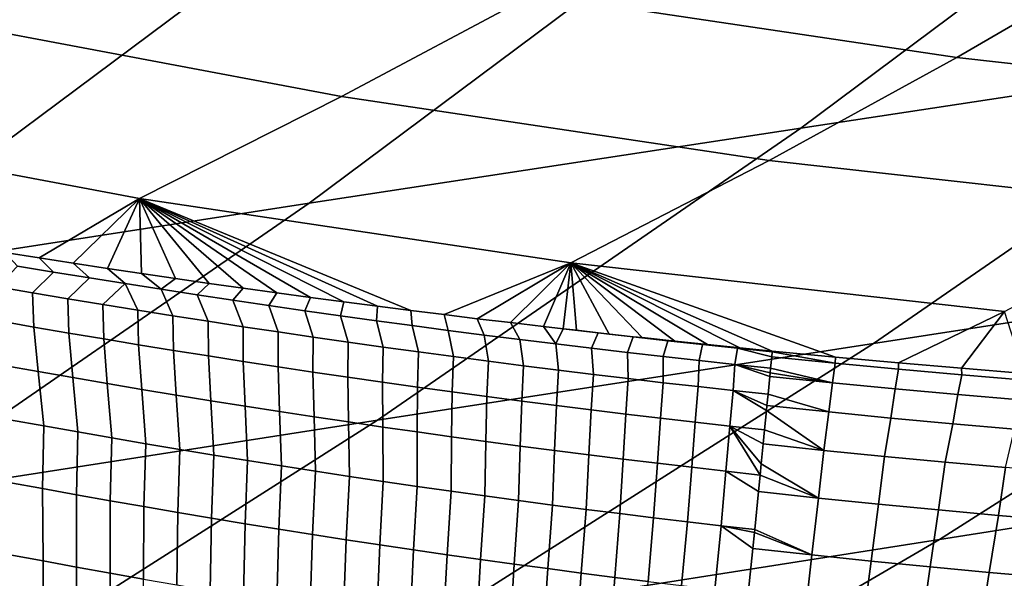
# Model space of a CAD drawing. Header units: metres. Extents: x -240 to 45, y -77 to 27.
# Tile 836 of 1056: x 18.91 to 20.72, y -22.22 to -21.19. Entities that reach past the tile are written whole.
import ezdxf

# ---------------------------------------------------------------- set-up
doc = ezdxf.new("R2010")
doc.units = ezdxf.units.M
doc.layers.add('solid_102011X2', color=7, linetype='CONTINUOUS')

msp = doc.modelspace()

# ---------------------------------------------------------------- linework, layer by layer
at = {"layer": 'solid_102011X2'}
for points in [[(20.063084, -20.491983, 12.924039), (19.316034, -21.094751, 13.100678), (18.439659, -21.230452, 8.930406), (19.191904, -20.623755, 8.754582)], [(19.191904, -20.623755, 8.754582), (18.439659, -21.230452, 8.930406), (17.582474, -21.366814, 4.7774), (18.340158, -20.75614, 4.603336)], [(22.00758, -20.691265, 25.721628), (21.253849, -21.254093, 25.900143), (20.346981, -21.39163, 21.67609), (21.10531, -20.825195, 21.4956)], [(21.10531, -20.825195, 21.4956), (20.346981, -21.39163, 21.67609), (19.443178, -21.529757, 17.47039), (20.206356, -20.959679, 17.288845)], [(20.959274, -21.071775, 144.282913), (20.187714, -20.956055, 144.335159), (19.854694, -21.145054, 140.062393), (20.633511, -21.26182, 140.006149)], [(20.206356, -20.959679, 17.288845), (19.443178, -21.529757, 17.47039), (18.547756, -21.668516, 13.282338), (19.316034, -21.094751, 13.100678)], [(19.854694, -21.145054, 140.062393), (19.080704, -20.999401, 140.118301), (18.721338, -21.186489, 135.851486), (19.502504, -21.333441, 135.791489)], [(21.734558, -21.158728, 144.230423), (20.959274, -21.071775, 144.282913), (20.633511, -21.26182, 140.006149), (21.41608, -21.34956, 139.949615)], [(19.316034, -21.094751, 13.100678), (18.547756, -21.668516, 13.282338), (17.666029, -21.807951, 9.111229), (18.439659, -21.230452, 8.930406)], [(22.158363, -21.117105, 30.143185), (21.38937, -21.64743, 30.323423), (20.480375, -21.787792, 26.083336), (21.253849, -21.254093, 25.900143)], [(20.633511, -21.26182, 140.006149), (19.854694, -21.145054, 140.062393), (19.502504, -21.333441, 135.791489), (20.288538, -21.451248, 135.731125)], [(19.502504, -21.333441, 135.791489), (18.721338, -21.186489, 135.851486), (18.342663, -21.37265, 131.586639), (19.130943, -21.520889, 131.522446)], [(21.253849, -21.254093, 25.900143), (20.480375, -21.787792, 26.083336), (19.568779, -21.928734, 21.861311), (20.346981, -21.39163, 21.67609)], [(21.41608, -21.34956, 139.949615), (20.633511, -21.26182, 140.006149), (20.288538, -21.451248, 135.731125), (21.078362, -21.53977, 135.670456)], [(20.288538, -21.451248, 135.731125), (19.502504, -21.333441, 135.791489), (19.130943, -21.520889, 131.522446), (19.924135, -21.639729, 131.457855)], [(18.342663, -21.37265, 131.586639), (18.883528, -21.620625, 129.126343), (18.946581, -21.630543, 129.133392), (19.130943, -21.520889, 131.522446)], [(20.346981, -21.39163, 21.67609), (19.568779, -21.928734, 21.861311), (18.659994, -22.070305, 17.656694), (19.443178, -21.529757, 17.47039)], [(21.078362, -21.53977, 135.670456), (20.288538, -21.451248, 135.731125), (19.924135, -21.639729, 131.457855), (20.721153, -21.729027, 131.392944)], [(22.29022, -21.507601, 34.582142), (21.507042, -22.005186, 34.762775), (20.601839, -22.148169, 30.508007), (21.38937, -21.64743, 30.323423)], [(19.443178, -21.529757, 17.47039), (18.659994, -22.070305, 17.656694), (17.759331, -22.212551, 13.468763), (18.547756, -21.668516, 13.282338)], [(19.130943, -21.520889, 131.522446), (18.946581, -21.630543, 129.133392), (19.009485, -21.640268, 129.140198)], [(19.130943, -21.520889, 131.522446), (19.009485, -21.640268, 129.140198), (19.072231, -21.649797, 129.14679)], [(19.130943, -21.520889, 131.522446), (19.072231, -21.649797, 129.14679), (19.134819, -21.659134, 129.153152)], [(19.924135, -21.639729, 131.457855), (19.130943, -21.520889, 131.522446), (19.62981, -21.727037, 129.195847), (19.690994, -21.734703, 129.20015)], [(19.130943, -21.520889, 131.522446), (19.568472, -21.719193, 129.19133), (19.62981, -21.727037, 129.195847)], [(19.130943, -21.520889, 131.522446), (19.506981, -21.711168, 129.186554), (19.568472, -21.719193, 129.19133)], [(19.130943, -21.520889, 131.522446), (19.445335, -21.702959, 129.181564), (19.506981, -21.711168, 129.186554)], [(19.130943, -21.520889, 131.522446), (19.383541, -21.694567, 129.176346), (19.445335, -21.702959, 129.181564)], [(19.130943, -21.520889, 131.522446), (19.321592, -21.685991, 129.170883), (19.383541, -21.694567, 129.176346)], [(19.130943, -21.520889, 131.522446), (19.259495, -21.677229, 129.165207), (19.321592, -21.685991, 129.170883)], [(19.130943, -21.520889, 131.522446), (19.197241, -21.668278, 129.159286), (19.259495, -21.677229, 129.165207)], [(19.130943, -21.520889, 131.522446), (19.134819, -21.659134, 129.153152), (19.197241, -21.668278, 129.159286)], [(18.973059, -21.656416, 128.850739), (18.946581, -21.630543, 129.133392), (18.883528, -21.620625, 129.126343), (18.907084, -21.645468, 128.850998)], [(19.03903, -21.667171, 128.850372), (19.009485, -21.640268, 129.140198), (18.946581, -21.630543, 129.133392), (18.973059, -21.656416, 128.850739)], [(19.105001, -21.677731, 128.849899), (19.072231, -21.649797, 129.14679), (19.009485, -21.640268, 129.140198), (19.03903, -21.667171, 128.850372)], [(19.924135, -21.639729, 131.457855), (19.690994, -21.734703, 129.20015), (19.752024, -21.742188, 129.204224)], [(19.924135, -21.639729, 131.457855), (19.752024, -21.742188, 129.204224), (19.812901, -21.749496, 129.208054)], [(19.924135, -21.639729, 131.457855), (19.812901, -21.749496, 129.208054), (19.873621, -21.75663, 129.211655)], [(19.924135, -21.639729, 131.457855), (19.873621, -21.75663, 129.211655), (19.910141, -21.760843, 129.213715)], [(19.924135, -21.639729, 131.457855), (19.910141, -21.760843, 129.213715), (19.934185, -21.763588, 129.215027)], [(20.721153, -21.729027, 131.392944), (19.924135, -21.639729, 131.457855), (20.410305, -21.812847, 129.233536), (20.526272, -21.823385, 129.235825)], [(19.924135, -21.639729, 131.457855), (20.294271, -21.801727, 129.230392), (20.410305, -21.812847, 129.233536)], [(19.924135, -21.639729, 131.457855), (20.234652, -21.795794, 129.228409), (20.294271, -21.801727, 129.230392)], [(19.924135, -21.639729, 131.457855), (20.174875, -21.789692, 129.226196), (20.234652, -21.795794, 129.228409)], [(19.924135, -21.639729, 131.457855), (20.114939, -21.783422, 129.223755), (20.174875, -21.789692, 129.226196)], [(19.924135, -21.639729, 131.457855), (20.054844, -21.776983, 129.221069), (20.114939, -21.783422, 129.223755)], [(20.038292, -21.775705, 129.210159), (20.054844, -21.776983, 129.221069), (19.924135, -21.639729, 131.457855), (19.994593, -21.77037, 129.21817)], [(19.974319, -21.768366, 129.212036), (19.994593, -21.77037, 129.21817), (19.924135, -21.639729, 131.457855), (19.934185, -21.763588, 129.215027)], [(18.870213, -21.683613, 128.475067), (18.934719, -21.69467, 128.474884), (18.973059, -21.656416, 128.850739), (18.907084, -21.645468, 128.850998)], [(18.934719, -21.69467, 128.474884), (18.99922, -21.705536, 128.474609), (19.03903, -21.667171, 128.850372), (18.973059, -21.656416, 128.850739)], [(19.170967, -21.688093, 128.849319), (19.134819, -21.659134, 129.153152), (19.072231, -21.649797, 129.14679), (19.105001, -21.677731, 128.849899)], [(19.170967, -21.688093, 128.849319), (19.197241, -21.668278, 129.159286), (19.134819, -21.659134, 129.153152)], [(21.38937, -21.64743, 30.323423), (20.601839, -22.148169, 30.508007), (19.688257, -22.291706, 26.270945), (20.480375, -21.787792, 26.083336)], [(18.99922, -21.705536, 128.474609), (19.063715, -21.716209, 128.474228), (19.105001, -21.677731, 128.849899), (19.03903, -21.667171, 128.850372)], [(19.063715, -21.716209, 128.474228), (19.128201, -21.72669, 128.473755), (19.105001, -21.677731, 128.849899)], [(19.192678, -21.736975, 128.473175), (19.170967, -21.688093, 128.849319), (19.105001, -21.677731, 128.849899), (19.128201, -21.72669, 128.473755)], [(19.170967, -21.688093, 128.849319), (19.236931, -21.698257, 128.848648), (19.259495, -21.677229, 129.165207), (19.197241, -21.668278, 129.159286)], [(19.236931, -21.698257, 128.848648), (19.302889, -21.70822, 128.847885), (19.321592, -21.685991, 129.170883), (19.259495, -21.677229, 129.165207)], [(18.873032, -21.74642, 128.101501), (18.93718, -21.757647, 128.101364), (18.934719, -21.69467, 128.474884), (18.870213, -21.683613, 128.475067)], [(18.93718, -21.757647, 128.101364), (19.001318, -21.768679, 128.10112), (18.99922, -21.705536, 128.474609), (18.934719, -21.69467, 128.474884)], [(19.257147, -21.747063, 128.472504), (19.236931, -21.698257, 128.848648), (19.170967, -21.688093, 128.849319), (19.192678, -21.736975, 128.473175)], [(19.321606, -21.75695, 128.471725), (19.302889, -21.70822, 128.847885), (19.236931, -21.698257, 128.848648), (19.257147, -21.747063, 128.472504)], [(19.302889, -21.70822, 128.847885), (19.368843, -21.717978, 128.847015), (19.383541, -21.694567, 129.176346), (19.321592, -21.685991, 129.170883)], [(19.368843, -21.717978, 128.847015), (19.434793, -21.727531, 128.846054), (19.445335, -21.702959, 129.181564), (19.383541, -21.694567, 129.176346)], [(19.001318, -21.768679, 128.10112), (19.065447, -21.779512, 128.100769), (19.063715, -21.716209, 128.474228), (18.99922, -21.705536, 128.474609)], [(19.065447, -21.779512, 128.100769), (19.129562, -21.79015, 128.100311), (19.128201, -21.72669, 128.473755), (19.063715, -21.716209, 128.474228)], [(19.386051, -21.766636, 128.470856), (19.368843, -21.717978, 128.847015), (19.302889, -21.70822, 128.847885), (19.321606, -21.75695, 128.471725)], [(19.434793, -21.727531, 128.846054), (19.500734, -21.736879, 128.845001), (19.506981, -21.711168, 129.186554), (19.445335, -21.702959, 129.181564)], [(19.500734, -21.736879, 128.845001), (19.566669, -21.746023, 128.843842), (19.568472, -21.719193, 129.19133), (19.506981, -21.711168, 129.186554)], [(19.129562, -21.79015, 128.100311), (19.193665, -21.800589, 128.099762), (19.192678, -21.736975, 128.473175), (19.128201, -21.72669, 128.473755)], [(19.450485, -21.776119, 128.469894), (19.434793, -21.727531, 128.846054), (19.368843, -21.717978, 128.847015), (19.386051, -21.766636, 128.470856)], [(19.514904, -21.785398, 128.468842), (19.500734, -21.736879, 128.845001), (19.434793, -21.727531, 128.846054), (19.450485, -21.776119, 128.469894)], [(19.566669, -21.746023, 128.843842), (19.632597, -21.754965, 128.84259), (19.62981, -21.727037, 129.195847), (19.568472, -21.719193, 129.19133)], [(19.632597, -21.754965, 128.84259), (19.698515, -21.763702, 128.841217), (19.690994, -21.734703, 129.20015), (19.62981, -21.727037, 129.195847)], [(19.764421, -21.77224, 128.839737), (19.752024, -21.742188, 129.204224), (19.690994, -21.734703, 129.20015), (19.698515, -21.763702, 128.841217)], [(20.721153, -21.729027, 131.392944), (20.526272, -21.823385, 129.235825), (20.642168, -21.833347, 129.237244)], [(20.721153, -21.729027, 131.392944), (20.642168, -21.833347, 129.237244), (20.757992, -21.84273, 129.237823)], [(18.881725, -21.828157, 127.73127), (18.945162, -21.839462, 127.731163), (18.93718, -21.757647, 128.101364), (18.873032, -21.74642, 128.101501)], [(19.193665, -21.800589, 128.099762), (19.257751, -21.810823, 128.099106), (19.257147, -21.747063, 128.472504), (19.192678, -21.736975, 128.473175)], [(19.257751, -21.810823, 128.099106), (19.321821, -21.820856, 128.098358), (19.321606, -21.75695, 128.471725), (19.257147, -21.747063, 128.472504)], [(19.579309, -21.794476, 128.467682), (19.566669, -21.746023, 128.843842), (19.500734, -21.736879, 128.845001), (19.514904, -21.785398, 128.468842)], [(19.643698, -21.803352, 128.466431), (19.632597, -21.754965, 128.84259), (19.566669, -21.746023, 128.843842), (19.579309, -21.794476, 128.467682)], [(19.830317, -21.780575, 128.83815), (19.812901, -21.749496, 129.208054), (19.752024, -21.742188, 129.204224), (19.764421, -21.77224, 128.839737)], [(19.8962, -21.78871, 128.836441), (19.873621, -21.75663, 129.211655), (19.812901, -21.749496, 129.208054), (19.830317, -21.780575, 128.83815)], [(18.945162, -21.839462, 127.731163), (19.008587, -21.850573, 127.730949), (19.001318, -21.768679, 128.10112), (18.93718, -21.757647, 128.101364)], [(19.008587, -21.850573, 127.730949), (19.071997, -21.861485, 127.730629), (19.065447, -21.779512, 128.100769), (19.001318, -21.768679, 128.10112)], [(19.321821, -21.820856, 128.098358), (19.385874, -21.830683, 128.097504), (19.386051, -21.766636, 128.470856), (19.321606, -21.75695, 128.471725)], [(19.385874, -21.830683, 128.097504), (19.449905, -21.8403, 128.096558), (19.450485, -21.776119, 128.469894), (19.386051, -21.766636, 128.470856)], [(19.708069, -21.812027, 128.465057), (19.698515, -21.763702, 128.841217), (19.632597, -21.754965, 128.84259), (19.643698, -21.803352, 128.466431)], [(19.772423, -21.820503, 128.463593), (19.764421, -21.77224, 128.839737), (19.698515, -21.763702, 128.841217), (19.708069, -21.812027, 128.465057)], [(19.8962, -21.78871, 128.836441), (19.910141, -21.760843, 129.213715), (19.873621, -21.75663, 129.211655)], [(19.8962, -21.78871, 128.836441), (19.96207, -21.796646, 128.83461), (19.974319, -21.768366, 129.212036), (19.910141, -21.760843, 129.213715)], [(19.974319, -21.768366, 129.212036), (19.934185, -21.763588, 129.215027), (19.910141, -21.760843, 129.213715)], [(19.96207, -21.796646, 128.83461), (20.027927, -21.804382, 128.832657), (20.038292, -21.775705, 129.210159), (19.974319, -21.768366, 129.212036)], [(19.974319, -21.768366, 129.212036), (20.038292, -21.775705, 129.210159), (19.994593, -21.77037, 129.21817)], [(20.480375, -21.787792, 26.083336), (19.688257, -22.291706, 26.270945), (18.77182, -22.435856, 22.050997), (19.568779, -21.928734, 21.861311)], [(19.071997, -21.861485, 127.730629), (19.135389, -21.872196, 127.730209), (19.129562, -21.79015, 128.100311), (19.065447, -21.779512, 128.100769)], [(19.449905, -21.8403, 128.096558), (19.513918, -21.84971, 128.095505), (19.514904, -21.785398, 128.468842), (19.450485, -21.776119, 128.469894)], [(19.513918, -21.84971, 128.095505), (19.577908, -21.858913, 128.09436), (19.579309, -21.794476, 128.467682), (19.514904, -21.785398, 128.468842)], [(19.836758, -21.828779, 128.462006), (19.830317, -21.780575, 128.83815), (19.764421, -21.77224, 128.839737), (19.772423, -21.820503, 128.463593)], [(19.901073, -21.836859, 128.460312), (19.8962, -21.78871, 128.836441), (19.830317, -21.780575, 128.83815), (19.836758, -21.828779, 128.462006)], [(19.965368, -21.84474, 128.458496), (19.96207, -21.796646, 128.83461), (19.8962, -21.78871, 128.836441), (19.901073, -21.836859, 128.460312)], [(20.027927, -21.804382, 128.832657), (20.093771, -21.811922, 128.830566), (20.102261, -21.782867, 129.208145), (20.038292, -21.775705, 129.210159)], [(20.038292, -21.775705, 129.210159), (20.102261, -21.782867, 129.208145), (20.054844, -21.776983, 129.221069)], [(20.102261, -21.782867, 129.208145), (20.114939, -21.783422, 129.223755), (20.054844, -21.776983, 129.221069)], [(20.093771, -21.811922, 128.830566), (20.159599, -21.819262, 128.828369), (20.166222, -21.789848, 129.206024), (20.102261, -21.782867, 129.208145)], [(20.102261, -21.782867, 129.208145), (20.166222, -21.789848, 129.206024), (20.114939, -21.783422, 129.223755)], [(20.166222, -21.789848, 129.206024), (20.174875, -21.789692, 129.226196), (20.114939, -21.783422, 129.223755)], [(20.166222, -21.789848, 129.206024), (20.230175, -21.796652, 129.203766), (20.234652, -21.795794, 129.228409), (20.174875, -21.789692, 129.226196)], [(19.135389, -21.872196, 127.730209), (19.198765, -21.882706, 127.729683), (19.193665, -21.800589, 128.099762), (19.129562, -21.79015, 128.100311)], [(19.198765, -21.882706, 127.729683), (19.262121, -21.893013, 127.72905), (19.257751, -21.810823, 128.099106), (19.193665, -21.800589, 128.099762)], [(19.577908, -21.858913, 128.09436), (19.641872, -21.86791, 128.093109), (19.643698, -21.803352, 128.466431), (19.579309, -21.794476, 128.467682)], [(19.641872, -21.86791, 128.093109), (19.705814, -21.876701, 128.091751), (19.708069, -21.812027, 128.465057), (19.643698, -21.803352, 128.466431)], [(20.029642, -21.852423, 128.456558), (20.027927, -21.804382, 128.832657), (19.96207, -21.796646, 128.83461), (19.965368, -21.84474, 128.458496)], [(20.093895, -21.859911, 128.454498), (20.093771, -21.811922, 128.830566), (20.027927, -21.804382, 128.832657), (20.029642, -21.852423, 128.456558)], [(20.159599, -21.819262, 128.828369), (20.22541, -21.826405, 128.826019), (20.230175, -21.796652, 129.203766), (20.166222, -21.789848, 129.206024)], [(20.22541, -21.826405, 128.826019), (20.291206, -21.833351, 128.823547), (20.293257, -21.812292, 129.06189), (20.230175, -21.796652, 129.203766)], [(20.230175, -21.796652, 129.203766), (20.294125, -21.803276, 129.201385), (20.294271, -21.801727, 129.230392), (20.234652, -21.795794, 129.228409)], [(20.230175, -21.796652, 129.203766), (20.293257, -21.812292, 129.06189), (20.294125, -21.803276, 129.201385)], [(20.294125, -21.803276, 129.201385), (20.293257, -21.812292, 129.06189), (20.409725, -21.823982, 129.057266)], [(20.294125, -21.803276, 129.201385), (20.409725, -21.823982, 129.057266), (20.410305, -21.812847, 129.233536), (20.294271, -21.801727, 129.230392)], [(19.262121, -21.893013, 127.72905), (19.325453, -21.903114, 127.728317), (19.321821, -21.820856, 128.098358), (19.257751, -21.810823, 128.099106)], [(19.325453, -21.903114, 127.728317), (19.388762, -21.913006, 127.727493), (19.385874, -21.830683, 128.097504), (19.321821, -21.820856, 128.098358)], [(19.705814, -21.876701, 128.091751), (19.769732, -21.88529, 128.090286), (19.772423, -21.820503, 128.463593), (19.708069, -21.812027, 128.465057)], [(19.769732, -21.88529, 128.090286), (19.833622, -21.893673, 128.088699), (19.836758, -21.828779, 128.462006), (19.772423, -21.820503, 128.463593)], [(20.158123, -21.867205, 128.452301), (20.159599, -21.819262, 128.828369), (20.093771, -21.811922, 128.830566), (20.093895, -21.859911, 128.454498)], [(20.222328, -21.874302, 128.449997), (20.22541, -21.826405, 128.826019), (20.159599, -21.819262, 128.828369), (20.158123, -21.867205, 128.452301)], [(20.409725, -21.823982, 129.057266), (20.293257, -21.812292, 129.06189), (20.291206, -21.833351, 128.823547), (20.404871, -21.860174, 128.684326)], [(20.409725, -21.823982, 129.057266), (20.404871, -21.860174, 128.684326), (20.51996, -21.871283, 128.679276), (20.526161, -21.835022, 129.0522)], [(20.526161, -21.835022, 129.0522), (20.526272, -21.823385, 129.235825), (20.410305, -21.812847, 129.233536), (20.409725, -21.823982, 129.057266)], [(20.642561, -21.845467, 129.046677), (20.642168, -21.833347, 129.237244), (20.526272, -21.823385, 129.235825), (20.526161, -21.835022, 129.0522)], [(18.955019, -21.939363, 127.365143), (18.945162, -21.839462, 127.731163), (18.881725, -21.828157, 127.73127), (18.892473, -21.92803, 127.365211)], [(19.01755, -21.9505, 127.36496), (19.008587, -21.850573, 127.730949), (18.945162, -21.839462, 127.731163), (18.955019, -21.939363, 127.365143)], [(19.388762, -21.913006, 127.727493), (19.452045, -21.922689, 127.726562), (19.449905, -21.8403, 128.096558), (19.385874, -21.830683, 128.097504)], [(19.452045, -21.922689, 127.726562), (19.515299, -21.932161, 127.72554), (19.513918, -21.84971, 128.095505), (19.449905, -21.8403, 128.096558)], [(19.833622, -21.893673, 128.088699), (19.897484, -21.901855, 128.087006), (19.901073, -21.836859, 128.460312), (19.836758, -21.828779, 128.462006)], [(19.897484, -21.901855, 128.087006), (19.961319, -21.909834, 128.08519), (19.965368, -21.84474, 128.458496), (19.901073, -21.836859, 128.460312)], [(20.222328, -21.874302, 128.449997), (20.28651, -21.881205, 128.447556), (20.289734, -21.848412, 128.688965), (20.22541, -21.826405, 128.826019)], [(20.22541, -21.826405, 128.826019), (20.289734, -21.848412, 128.688965), (20.290388, -21.841719, 128.746262)], [(20.22541, -21.826405, 128.826019), (20.290388, -21.841719, 128.746262), (20.291206, -21.833351, 128.823547)], [(20.290388, -21.841719, 128.746262), (20.289734, -21.848412, 128.688965), (20.404871, -21.860174, 128.684326)], [(20.291206, -21.833351, 128.823547), (20.290388, -21.841719, 128.746262), (20.404871, -21.860174, 128.684326)], [(20.526161, -21.835022, 129.0522), (20.51996, -21.871283, 128.679276), (20.635002, -21.88179, 128.673767), (20.642561, -21.845467, 129.046677)], [(20.758924, -21.855309, 129.040726), (20.757992, -21.84273, 129.237823), (20.642168, -21.833347, 129.237244), (20.642561, -21.845467, 129.046677)], [(19.080065, -21.961439, 127.364677), (19.071997, -21.861485, 127.730629), (19.008587, -21.850573, 127.730949), (19.01755, -21.9505, 127.36496)], [(19.142559, -21.972178, 127.364288), (19.135389, -21.872196, 127.730209), (19.071997, -21.861485, 127.730629), (19.080065, -21.961439, 127.364677)], [(19.515299, -21.932161, 127.72554), (19.578526, -21.941425, 127.724411), (19.577908, -21.858913, 128.09436), (19.513918, -21.84971, 128.095505)], [(19.578526, -21.941425, 127.724411), (19.641722, -21.95048, 127.723175), (19.641872, -21.86791, 128.093109), (19.577908, -21.858913, 128.09436)], [(19.961319, -21.909834, 128.08519), (20.025126, -21.917612, 128.083252), (20.029642, -21.852423, 128.456558), (19.965368, -21.84474, 128.458496)], [(20.025126, -21.917612, 128.083252), (20.088902, -21.92519, 128.081207), (20.093895, -21.859911, 128.454498), (20.029642, -21.852423, 128.456558)], [(20.088902, -21.92519, 128.081207), (20.152647, -21.932568, 128.07901), (20.158123, -21.867205, 128.452301), (20.093895, -21.859911, 128.454498)], [(20.404871, -21.860174, 128.684326), (20.289734, -21.848412, 128.688965), (20.28651, -21.881205, 128.447556), (20.398357, -21.91371, 128.313522)], [(20.51996, -21.871283, 128.679276), (20.404871, -21.860174, 128.684326), (20.398357, -21.91371, 128.313522), (20.512177, -21.924896, 128.308472)], [(20.642561, -21.845467, 129.046677), (20.635002, -21.88179, 128.673767), (20.75, -21.891685, 128.667816), (20.758924, -21.855309, 129.040726)], [(19.20503, -21.982714, 127.363792), (19.198765, -21.882706, 127.729683), (19.135389, -21.872196, 127.730209), (19.142559, -21.972178, 127.364288)], [(19.641722, -21.95048, 127.723175), (19.704887, -21.959328, 127.721832), (19.705814, -21.876701, 128.091751), (19.641872, -21.86791, 128.093109)], [(19.704887, -21.959328, 127.721832), (19.768021, -21.96797, 127.720383), (19.769732, -21.88529, 128.090286), (19.705814, -21.876701, 128.091751)], [(20.152647, -21.932568, 128.07901), (20.216362, -21.939745, 128.076706), (20.222328, -21.874302, 128.449997), (20.158123, -21.867205, 128.452301)], [(20.216362, -21.939745, 128.076706), (20.280045, -21.946724, 128.074265), (20.283585, -21.910896, 128.265457), (20.222328, -21.874302, 128.449997)], [(20.222328, -21.874302, 128.449997), (20.283585, -21.910896, 128.265457), (20.284475, -21.901865, 128.318146)], [(20.222328, -21.874302, 128.449997), (20.284475, -21.901865, 128.318146), (20.28651, -21.881205, 128.447556)], [(20.51996, -21.871283, 128.679276), (20.512177, -21.924896, 128.308472), (20.625938, -21.935472, 128.302979), (20.635002, -21.88179, 128.673767)], [(22.398333, -21.862703, 39.035839), (21.602015, -22.327288, 39.21553), (20.706509, -22.472712, 34.947414), (21.507042, -22.005186, 34.762775)], [(19.267477, -21.993046, 127.36319), (19.262121, -21.893013, 127.72905), (19.198765, -21.882706, 127.729683), (19.20503, -21.982714, 127.363792)], [(19.329897, -22.003172, 127.362495), (19.325453, -21.903114, 127.728317), (19.262121, -21.893013, 127.72905), (19.267477, -21.993046, 127.36319)], [(19.768021, -21.96797, 127.720383), (19.831121, -21.976406, 127.718819), (19.833622, -21.893673, 128.088699), (19.769732, -21.88529, 128.090286)], [(19.831121, -21.976406, 127.718819), (19.894188, -21.984636, 127.71714), (19.897484, -21.901855, 128.087006), (19.833622, -21.893673, 128.088699)], [(20.28651, -21.881205, 128.447556), (20.284475, -21.901865, 128.318146), (20.398357, -21.91371, 128.313522)], [(20.635002, -21.88179, 128.673767), (20.625938, -21.935472, 128.302979), (20.739649, -21.945431, 128.297058), (20.75, -21.891685, 128.667816)], [(19.392286, -22.01309, 127.361694), (19.388762, -21.913006, 127.727493), (19.325453, -21.903114, 127.728317), (19.329897, -22.003172, 127.362495)], [(19.454643, -22.022797, 127.360794), (19.452045, -21.922689, 127.726562), (19.388762, -21.913006, 127.727493), (19.392286, -22.01309, 127.361694)], [(19.894188, -21.984636, 127.71714), (19.95722, -21.992664, 127.71534), (19.961319, -21.909834, 128.08519), (19.897484, -21.901855, 128.087006)], [(19.95722, -21.992664, 127.71534), (20.020216, -22.000488, 127.713425), (20.025126, -21.917612, 128.083252), (19.961319, -21.909834, 128.08519)], [(20.283585, -21.910896, 128.265457), (20.280045, -21.946724, 128.074265), (20.388979, -21.984344, 127.945694)], [(20.398357, -21.91371, 128.313522), (20.284475, -21.901865, 128.318146), (20.283585, -21.910896, 128.265457), (20.388979, -21.984344, 127.945694)], [(20.512177, -21.924896, 128.308472), (20.398357, -21.91371, 128.313522), (20.388979, -21.984344, 127.945694), (20.500389, -21.995506, 127.94072)], [(19.568779, -21.928734, 21.861311), (18.77182, -22.435856, 22.050997), (17.857929, -22.580673, 17.847488), (18.659994, -22.070305, 17.656694)], [(18.890945, -22.043203, 127.004143), (18.953079, -22.054674, 127.004135), (18.955019, -21.939363, 127.365143), (18.892473, -21.92803, 127.365211)], [(19.516968, -22.032293, 127.359802), (19.515299, -21.932161, 127.72554), (19.452045, -21.922689, 127.726562), (19.454643, -22.022797, 127.360794)], [(19.579258, -22.041578, 127.358696), (19.578526, -21.941425, 127.724411), (19.515299, -21.932161, 127.72554), (19.516968, -22.032293, 127.359802)], [(20.020216, -22.000488, 127.713425), (20.083174, -22.00811, 127.711388), (20.088902, -21.92519, 128.081207), (20.025126, -21.917612, 128.083252)], [(20.083174, -22.00811, 127.711388), (20.146097, -22.01553, 127.709221), (20.152647, -21.932568, 128.07901), (20.088902, -21.92519, 128.081207)], [(20.146097, -22.01553, 127.709221), (20.208981, -22.022747, 127.706932), (20.216362, -21.939745, 128.076706), (20.152647, -21.932568, 128.07901)], [(20.625938, -21.935472, 128.302979), (20.512177, -21.924896, 128.308472), (20.500389, -21.995506, 127.94072), (20.611734, -22.006062, 127.935326)], [(18.953079, -22.054674, 127.004135), (19.015194, -22.065947, 127.004021), (19.01755, -21.9505, 127.36496), (18.955019, -21.939363, 127.365143)], [(19.015194, -22.065947, 127.004021), (19.07729, -22.077015, 127.003792), (19.080065, -21.961439, 127.364677), (19.01755, -21.9505, 127.36496)], [(19.641514, -22.050657, 127.357491), (19.641722, -21.95048, 127.723175), (19.578526, -21.941425, 127.724411), (19.579258, -22.041578, 127.358696)], [(19.703732, -22.059526, 127.356178), (19.704887, -21.959328, 127.721832), (19.641722, -21.95048, 127.723175), (19.641514, -22.050657, 127.357491)], [(20.208981, -22.022747, 127.706932), (20.271824, -22.029762, 127.704506), (20.216362, -21.939745, 128.076706)], [(20.216362, -21.939745, 128.076706), (20.271824, -22.029762, 127.704506), (20.273884, -22.008984, 127.789772)], [(20.216362, -21.939745, 128.076706), (20.273884, -22.008984, 127.789772), (20.277493, -21.972536, 127.950249)], [(20.216362, -21.939745, 128.076706), (20.277493, -21.972536, 127.950249), (20.280045, -21.946724, 128.074265)], [(20.280045, -21.946724, 128.074265), (20.277493, -21.972536, 127.950249), (20.388979, -21.984344, 127.945694)], [(20.739649, -21.945431, 128.297058), (20.625938, -21.935472, 128.302979), (20.611734, -22.006062, 127.935326), (20.723021, -22.016003, 127.929504)], [(19.07729, -22.077015, 127.003792), (19.139362, -22.087883, 127.003456), (19.142559, -21.972178, 127.364288), (19.080065, -21.961439, 127.364677)], [(19.765911, -22.06819, 127.354752), (19.768021, -21.96797, 127.720383), (19.704887, -21.959328, 127.721832), (19.703732, -22.059526, 127.356178)], [(19.828051, -22.076647, 127.353218), (19.831121, -21.976406, 127.718819), (19.768021, -21.96797, 127.720383), (19.765911, -22.06819, 127.354752)], [(19.139362, -22.087883, 127.003456), (19.201408, -22.098545, 127.003014), (19.20503, -21.982714, 127.363792), (19.142559, -21.972178, 127.364288)], [(19.201408, -22.098545, 127.003014), (19.263426, -22.109001, 127.002464), (19.267477, -21.993046, 127.36319), (19.20503, -21.982714, 127.363792)], [(19.890152, -22.0849, 127.351562), (19.894188, -21.984636, 127.71714), (19.831121, -21.976406, 127.718819), (19.828051, -22.076647, 127.353218)], [(19.952211, -22.092947, 127.3498), (19.95722, -21.992664, 127.71534), (19.894188, -21.984636, 127.71714), (19.890152, -22.0849, 127.351562)], [(20.388979, -21.984344, 127.945694), (20.277493, -21.972536, 127.950249), (20.273884, -22.008984, 127.789772), (20.379158, -22.07217, 127.581551)], [(20.500389, -21.995506, 127.94072), (20.388979, -21.984344, 127.945694), (20.379158, -22.07217, 127.581551), (20.489428, -22.083422, 127.576614)], [(19.263426, -22.109001, 127.002464), (19.325411, -22.119247, 127.001808), (19.329897, -22.003172, 127.362495), (19.267477, -21.993046, 127.36319)], [(19.325411, -22.119247, 127.001808), (19.387363, -22.129282, 127.00106), (19.392286, -22.01309, 127.361694), (19.329897, -22.003172, 127.362495)], [(21.507042, -22.005186, 34.762775), (20.706509, -22.472712, 34.947414), (19.796864, -22.618654, 30.69668), (20.601839, -22.148169, 30.508007)], [(20.014231, -22.10079, 127.347908), (20.020216, -22.000488, 127.713425), (19.95722, -21.992664, 127.71534), (19.952211, -22.092947, 127.3498)], [(20.076206, -22.108431, 127.345901), (20.083174, -22.00811, 127.711388), (20.020216, -22.000488, 127.713425), (20.014231, -22.10079, 127.347908)], [(20.500389, -21.995506, 127.94072), (20.489428, -22.083422, 127.576614), (20.599621, -22.094055, 127.571251), (20.611734, -22.006062, 127.935326)], [(20.611734, -22.006062, 127.935326), (20.599621, -22.094055, 127.571251), (20.709753, -22.104069, 127.565468), (20.723021, -22.016003, 127.929504)], [(19.387363, -22.129282, 127.00106), (19.449276, -22.139101, 127.000198), (19.454643, -22.022797, 127.360794), (19.392286, -22.01309, 127.361694)], [(19.449276, -22.139101, 127.000198), (19.51115, -22.148708, 126.999245), (19.516968, -22.032293, 127.359802), (19.454643, -22.022797, 127.360794)], [(20.138138, -22.115868, 127.343765), (20.146097, -22.01553, 127.709221), (20.083174, -22.00811, 127.711388), (20.076206, -22.108431, 127.345901)], [(20.200026, -22.123104, 127.341507), (20.208981, -22.022747, 127.706932), (20.146097, -22.01553, 127.709221), (20.138138, -22.115868, 127.343765)], [(20.200026, -22.123104, 127.341507), (20.261868, -22.130136, 127.339127), (20.268801, -22.06027, 127.586082), (20.208981, -22.022747, 127.706932)], [(20.208981, -22.022747, 127.706932), (20.268801, -22.06027, 127.586082), (20.271824, -22.029762, 127.704506)], [(20.273884, -22.008984, 127.789772), (20.271824, -22.029762, 127.704506), (20.379158, -22.07217, 127.581551)], [(20.723021, -22.016003, 127.929504), (20.709753, -22.104069, 127.565468), (20.819834, -22.113449, 127.55928), (20.834263, -22.02532, 127.923279)], [(19.51115, -22.148708, 126.999245), (19.572985, -22.158102, 126.998177), (19.579258, -22.041578, 127.358696), (19.516968, -22.032293, 127.359802)], [(19.572985, -22.158102, 126.998177), (19.634779, -22.167284, 126.997009), (19.641514, -22.050657, 127.357491), (19.579258, -22.041578, 127.358696)], [(20.271824, -22.029762, 127.704506), (20.268801, -22.06027, 127.586082), (20.379158, -22.07217, 127.581551)], [(18.954113, -22.187798, 126.648933), (18.953079, -22.054674, 127.004135), (18.890945, -22.043203, 127.004143), (18.892622, -22.176256, 126.64888)], [(19.015585, -22.199139, 126.64888), (19.015194, -22.065947, 127.004021), (18.953079, -22.054674, 127.004135), (18.954113, -22.187798, 126.648933)], [(19.634779, -22.167284, 126.997009), (19.696529, -22.176254, 126.995728), (19.703732, -22.059526, 127.356178), (19.641514, -22.050657, 127.357491)], [(19.696529, -22.176254, 126.995728), (19.758236, -22.185015, 126.994339), (19.765911, -22.06819, 127.354752), (19.703732, -22.059526, 127.356178)], [(20.379158, -22.07217, 127.581551), (20.268801, -22.06027, 127.586082), (20.261868, -22.130136, 127.339127), (20.367151, -22.176813, 127.221977)], [(19.077034, -22.210278, 126.648712), (19.07729, -22.077015, 127.003792), (19.015194, -22.065947, 127.004021), (19.015585, -22.199139, 126.64888)], [(19.138456, -22.221212, 126.648438), (19.139362, -22.087883, 127.003456), (19.07729, -22.077015, 127.003792), (19.077034, -22.210278, 126.648712)], [(19.758236, -22.185015, 126.994339), (19.819899, -22.193567, 126.992828), (19.828051, -22.076647, 127.353218), (19.765911, -22.06819, 127.354752)], [(19.819899, -22.193567, 126.992828), (19.881514, -22.20191, 126.991203), (19.890152, -22.0849, 127.351562), (19.828051, -22.076647, 127.353218)], [(20.489428, -22.083422, 127.576614), (20.379158, -22.07217, 127.581551), (20.367151, -22.176813, 127.221977), (20.475782, -22.188103, 127.217102)], [(19.199848, -22.231941, 126.648048), (19.201408, -22.098545, 127.003014), (19.139362, -22.087883, 127.003456), (19.138456, -22.221212, 126.648438)], [(19.881514, -22.20191, 126.991203), (19.943083, -22.210043, 126.989464), (19.952211, -22.092947, 127.3498), (19.890152, -22.0849, 127.351562)], [(19.943083, -22.210043, 126.989464), (20.004604, -22.217972, 126.98761), (20.014231, -22.10079, 127.347908), (19.952211, -22.092947, 127.3498)], [(20.599621, -22.094055, 127.571251), (20.489428, -22.083422, 127.576614), (20.475782, -22.188103, 127.217102), (20.584332, -22.198776, 127.211815)], [(20.709753, -22.104069, 127.565468), (20.599621, -22.094055, 127.571251), (20.584332, -22.198776, 127.211815), (20.692814, -22.208826, 127.206116)], [(19.261209, -22.242462, 126.64756), (19.263426, -22.109001, 127.002464), (19.201408, -22.098545, 127.003014), (19.199848, -22.231941, 126.648048)], [(19.322535, -22.252773, 126.646957), (19.325411, -22.119247, 127.001808), (19.263426, -22.109001, 127.002464), (19.261209, -22.242462, 126.64756)], [(20.004604, -22.217972, 126.98761), (20.066078, -22.225693, 126.985626), (20.076206, -22.108431, 127.345901), (20.014231, -22.10079, 127.347908)], [(20.066078, -22.225693, 126.985626), (20.127501, -22.233206, 126.983521), (20.138138, -22.115868, 127.343765), (20.076206, -22.108431, 127.345901)], [(20.819834, -22.113449, 127.55928), (20.709753, -22.104069, 127.565468), (20.692814, -22.208826, 127.206116), (20.801243, -22.218243, 127.20002)], [(19.38382, -22.262871, 126.646255), (19.387363, -22.129282, 127.00106), (19.325411, -22.119247, 127.001808), (19.322535, -22.252773, 126.646957)], [(19.445065, -22.272753, 126.645447), (19.449276, -22.139101, 127.000198), (19.387363, -22.129282, 127.00106), (19.38382, -22.262871, 126.646255)], [(20.127501, -22.233206, 126.983521), (20.188873, -22.240515, 126.981285), (20.200026, -22.123104, 127.341507), (20.138138, -22.115868, 127.343765)], [(20.188873, -22.240515, 126.981285), (20.250196, -22.24762, 126.978928), (20.258417, -22.164875, 127.22644), (20.200026, -22.123104, 127.341507)], [(20.200026, -22.123104, 127.341507), (20.258417, -22.164875, 127.22644), (20.261324, -22.135618, 127.320946)], [(20.200026, -22.123104, 127.341507), (20.261324, -22.135618, 127.320946), (20.261868, -22.130136, 127.339127)], [(20.261868, -22.130136, 127.339127), (20.261324, -22.135618, 127.320946), (20.367151, -22.176813, 127.221977)], [(20.601839, -22.148169, 30.508007), (19.796864, -22.618654, 30.69668), (18.878597, -22.765177, 26.462709), (19.688257, -22.291706, 26.270945)], [(19.506264, -22.282419, 126.644539), (19.51115, -22.148708, 126.999245), (19.449276, -22.139101, 127.000198), (19.445065, -22.272753, 126.645447)], [(19.567419, -22.291872, 126.643517), (19.572985, -22.158102, 126.998177), (19.51115, -22.148708, 126.999245), (19.506264, -22.282419, 126.644539)], [(20.261324, -22.135618, 127.320946), (20.258417, -22.164875, 127.22644), (20.367151, -22.176813, 127.221977)], [(19.567419, -22.291872, 126.643517), (19.628529, -22.301111, 126.642395), (19.634779, -22.167284, 126.997009), (19.572985, -22.158102, 126.998177)], [(19.628529, -22.301111, 126.642395), (19.68959, -22.310139, 126.641159), (19.696529, -22.176254, 126.995728), (19.634779, -22.167284, 126.997009)], [(20.367151, -22.176813, 127.221977), (20.258417, -22.164875, 127.22644), (20.250196, -22.24762, 126.978928), (20.353371, -22.29808, 126.867729)], [(18.95499, -22.3379, 126.300354), (18.954113, -22.187798, 126.648933), (18.892622, -22.176256, 126.64888), (18.89422, -22.326319, 126.300232)], [(19.015739, -22.349281, 126.300369), (19.015585, -22.199139, 126.64888), (18.954113, -22.187798, 126.648933), (18.95499, -22.3379, 126.300354)], [(19.68959, -22.310139, 126.641159), (19.750605, -22.318954, 126.639809), (19.758236, -22.185015, 126.994339), (19.696529, -22.176254, 126.995728)], [(19.750605, -22.318954, 126.639809), (19.811567, -22.32756, 126.638344), (19.819899, -22.193567, 126.992828), (19.758236, -22.185015, 126.994339)], [(20.475782, -22.188103, 127.217102), (20.367151, -22.176813, 127.221977), (20.353371, -22.29808, 126.867729), (20.460262, -22.309397, 126.862953)], [(19.076464, -22.360458, 126.30027), (19.077034, -22.210278, 126.648712), (19.015585, -22.199139, 126.64888), (19.015739, -22.349281, 126.300369)], [(19.811567, -22.32756, 126.638344), (19.87248, -22.335955, 126.636757), (19.881514, -22.20191, 126.991203), (19.819899, -22.193567, 126.992828)], [(19.87248, -22.335955, 126.636757), (19.933342, -22.344141, 126.635063), (19.943083, -22.210043, 126.989464), (19.881514, -22.20191, 126.991203)], [(20.584332, -22.198776, 127.211815), (20.475782, -22.188103, 127.217102), (20.460262, -22.309397, 126.862953), (20.567066, -22.320097, 126.857758)], [(20.692814, -22.208826, 127.206116), (20.584332, -22.198776, 127.211815), (20.567066, -22.320097, 126.857758), (20.6738, -22.330173, 126.852165)], [(19.137159, -22.371431, 126.300056), (19.138456, -22.221212, 126.648438), (19.077034, -22.210278, 126.648712), (19.076464, -22.360458, 126.30027)], [(19.933342, -22.344141, 126.635063), (19.99415, -22.352118, 126.63324), (20.004604, -22.217972, 126.98761), (19.943083, -22.210043, 126.989464)], [(19.99415, -22.352118, 126.63324), (20.054905, -22.359886, 126.631302), (20.066078, -22.225693, 126.985626), (20.004604, -22.217972, 126.98761)], [(20.801243, -22.218243, 127.20002), (20.692814, -22.208826, 127.206116), (20.6738, -22.330173, 126.852165), (20.780476, -22.339619, 126.846176)]]:
    msp.add_3dface(points, dxfattribs=at)

doc.saveas('drawing.dxf')
